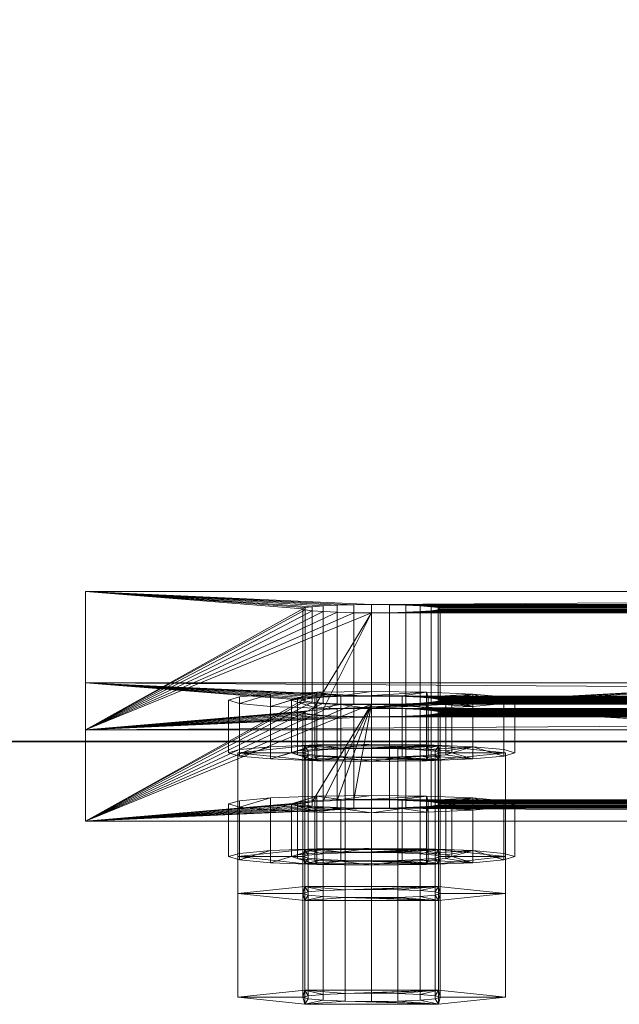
# Model space of a CAD drawing. Extents: x -0.3 to 41.3, y 0 to 17.8.
# Tile 366 of 625: x 24.9147 to 24.9671, y 3.5968 to 3.6828. Entities that reach past the tile are written whole.
import ezdxf

# ---------------------------------------------------------------- set-up
doc = ezdxf.new("R2010")
doc.units = 0
doc.header["$MEASUREMENT"] = 0
for name, color, linetype, lineweight in [('ANILHAS', 135, 'Continuous', 0), ('PLACAS_DE_BASE', 144, 'Continuous', 0), ('PORCAS', 157, 'Continuous', 0)]:
    doc.layers.add(name, color=color, linetype=linetype, lineweight=lineweight)
for name, color, linetype in [('V115', 7, 'Continuous'), ('V216', 7, 'Continuous'), ('V305', 7, 'Continuous')]:
    doc.layers.add(name, color=color, linetype=linetype)

msp = doc.modelspace()

# ---------------------------------------------------------------- linework, layer by layer
at = {"layer": 'V115', "color": 252, "true_color": 0x838383}
for points, invisible_edges in [([(18.82079, 3.76977, 196.60001), (18.82079, 3.61977, 196.60001), (25.13823, 3.61977, 196.60001)], 12), ([(18.82079, 3.76977, 196.00001), (18.82079, 3.61977, 196.00001), (25.13823, 3.61977, 196.00001)], 12), ([(18.82079, 3.76977, 196.60001), (25.13823, 3.61977, 196.60001), (25.13823, 3.76977, 196.60001)], 9), ([(18.82079, 3.76977, 196.00001), (25.13823, 3.61977, 196.00001), (25.13823, 3.76977, 196.00001)], 9)]:
    msp.add_3dface(points, dxfattribs=dict(at, invisible_edges=invisible_edges))
msp.add_3dface([(18.82079, 3.61977, 196.60001), (25.13823, 3.61977, 196.60001), (25.13823, 3.61977, 196.00001), (18.82079, 3.61977, 196.00001)], dxfattribs=at)
at = {"layer": 'V216', "color": 252, "true_color": 0x838383}
for points, invisible_edges in [([(18.82079, 3.76977, 199.55), (18.82079, 3.61977, 199.55), (25.13823, 3.61977, 199.55)], 12), ([(18.82079, 3.76977, 198.95), (18.82079, 3.61977, 198.95), (25.13823, 3.61977, 198.95)], 12), ([(18.82079, 3.76977, 199.55), (25.13823, 3.61977, 199.55), (25.13823, 3.76977, 199.55)], 9), ([(18.82079, 3.76977, 198.95), (25.13823, 3.61977, 198.95), (25.13823, 3.76977, 198.95)], 9)]:
    msp.add_3dface(points, dxfattribs=dict(at, invisible_edges=invisible_edges))
msp.add_3dface([(18.82079, 3.61977, 199.55), (25.13823, 3.61977, 199.55), (25.13823, 3.61977, 198.95), (18.82079, 3.61977, 198.95)], dxfattribs=at)
at = {"layer": 'V305', "color": 252, "true_color": 0x838383}
for points, invisible_edges in [([(18.82079, 3.76977, 200.60001), (18.82079, 3.61977, 200.60001), (25.13823, 3.61977, 200.60001)], 12), ([(18.82079, 3.76977, 200.30001), (18.82079, 3.61977, 200.30001), (25.13823, 3.61977, 200.30001)], 12), ([(18.82079, 3.76977, 200.60001), (25.13823, 3.61977, 200.60001), (25.13823, 3.76977, 200.60001)], 9), ([(18.82079, 3.76977, 200.30001), (25.13823, 3.61977, 200.30001), (25.13823, 3.76977, 200.30001)], 9)]:
    msp.add_3dface(points, dxfattribs=dict(at, invisible_edges=invisible_edges))
msp.add_3dface([(18.82079, 3.61977, 200.60001), (25.13823, 3.61977, 200.60001), (25.13823, 3.61977, 200.30001), (18.82079, 3.61977, 200.30001)], dxfattribs=at)

# ---------------------------------------------------------------- meshes
at = {"layer": 'ANILHAS'}
mesh = msp.add_polyface(dxfattribs=at)
corners = [(24.93295, 3.61878, 199.42205), (24.93295, 3.62337, 199.42233), (24.9339, 3.61849, 199.42683), (24.9339, 3.61907, 199.41728), (24.9339, 3.62308, 199.4271), (24.9339, 3.62366, 199.41756), (24.93661, 3.61824, 199.43088), (24.93661, 3.61931, 199.41323), (24.93661, 3.62283, 199.43116), (24.93661, 3.6239, 199.41351), (24.93845, 3.61878, 199.42205), (24.93845, 3.62337, 199.42233), (24.93898, 3.61861, 199.42473), (24.93898, 3.61894, 199.41938), (24.93898, 3.62321, 199.42501), (24.93898, 3.62353, 199.41966), (24.9405, 3.61848, 199.42699), (24.9405, 3.61908, 199.41711), (24.9405, 3.62307, 199.42727), (24.9405, 3.62367, 199.41739), (24.94067, 3.61808, 199.43358), (24.94067, 3.61947, 199.41052), (24.94067, 3.62267, 199.43386), (24.94067, 3.62407, 199.4108), (24.94277, 3.61839, 199.42851), (24.94277, 3.61917, 199.4156), (24.94277, 3.62298, 199.42879), (24.94277, 3.62376, 199.41587), (24.94545, 3.61802, 199.43453), (24.94545, 3.61835, 199.42904), (24.94545, 3.6192, 199.41507), (24.94545, 3.61953, 199.40958), (24.94545, 3.62261, 199.43481), (24.94545, 3.62295, 199.42932), (24.94545, 3.62379, 199.41534), (24.94545, 3.62412, 199.40985), (24.94813, 3.61839, 199.42851), (24.94813, 3.61917, 199.4156), (24.94813, 3.62298, 199.42879), (24.94813, 3.62376, 199.41587), (24.95023, 3.61808, 199.43358), (24.95023, 3.61947, 199.41052), (24.95023, 3.62267, 199.43386), (24.95023, 3.62407, 199.4108), (24.9504, 3.61848, 199.42699), (24.9504, 3.61908, 199.41711), (24.9504, 3.62307, 199.42727), (24.9504, 3.62367, 199.41739), (24.95192, 3.61861, 199.42473), (24.95192, 3.61894, 199.41938), (24.95192, 3.62321, 199.42501), (24.95192, 3.62353, 199.41966), (24.95245, 3.61878, 199.42205), (24.95245, 3.62337, 199.42233), (24.95429, 3.61824, 199.43088), (24.95429, 3.61931, 199.41323), (24.95429, 3.62283, 199.43116), (24.95429, 3.6239, 199.41351), (24.957, 3.61849, 199.42683), (24.957, 3.61907, 199.41728), (24.957, 3.62308, 199.4271), (24.957, 3.62366, 199.41756), (24.95795, 3.61878, 199.42205), (24.95795, 3.62337, 199.42233)]
mesh.append_faces([[corners[k] for k in face] for face in [(63, 60, 58, 62), (60, 56, 54, 58), (56, 42, 40, 54), (42, 32, 28, 40), (32, 22, 20, 28), (22, 8, 6, 20), (8, 4, 2, 6), (4, 1, 0, 2), (1, 5, 3, 0), (5, 9, 7, 3), (9, 23, 21, 7), (23, 35, 31, 21), (35, 43, 41, 31), (43, 57, 55, 41), (57, 61, 59, 55), (61, 63, 62, 59), (53, 51, 49, 52), (51, 47, 45, 49), (47, 39, 37, 45), (39, 34, 30, 37), (34, 27, 25, 30), (27, 19, 17, 25), (19, 15, 13, 17), (15, 11, 10, 13), (11, 14, 12, 10), (14, 18, 16, 12), (18, 26, 24, 16), (26, 33, 29, 24), (33, 38, 36, 29), (38, 46, 44, 36), (46, 50, 48, 44), (50, 53, 52, 48)]])
mesh.append_faces([[corners[k] for k in face] for face in [(4, 5, 1), (61, 60, 63), (3, 2, 0), (58, 59, 62)]], dxfattribs={"vtx0": -1})
mesh.append_faces([[corners[k] for k in face] for face in [(22, 11, 8), (11, 22, 14), (14, 22, 18), (18, 22, 26), (26, 32, 33), (33, 32, 38), (38, 42, 46), (46, 56, 50), (50, 56, 53), (5, 4, 9), (9, 8, 23), (23, 27, 35), (35, 34, 43), (43, 47, 57), (57, 60, 61), (2, 7, 6), (10, 21, 13), (13, 21, 17), (17, 21, 25), (25, 31, 30), (30, 41, 37), (37, 41, 45), (45, 55, 49), (49, 55, 52), (54, 55, 58), (20, 24, 28), (28, 36, 40), (40, 44, 54)]], dxfattribs={"vtx0": -1, "vtx1": -1})
mesh.append_faces([[corners[k] for k in face] for face in [(23, 8, 11), (57, 53, 56), (6, 21, 10), (52, 55, 54)]], dxfattribs={"vtx0": -1, "vtx1": -1, "vtx2": -1})
mesh.append_faces([[corners[k] for k in face] for face in [(26, 22, 32), (38, 32, 42), (46, 42, 56), (9, 4, 8), (23, 11, 15), (23, 15, 19), (23, 19, 27), (35, 27, 34), (43, 34, 39), (43, 39, 47), (57, 47, 51), (57, 51, 53), (57, 56, 60), (2, 3, 7), (6, 7, 21), (25, 21, 31), (30, 31, 41), (45, 41, 55), (58, 55, 59), (10, 20, 6), (20, 10, 12), (20, 12, 16), (20, 16, 24), (28, 24, 29), (28, 29, 36), (40, 36, 44), (54, 44, 48), (54, 48, 52)]], dxfattribs={"vtx0": -1, "vtx2": -1})
mesh = msp.add_polyface(dxfattribs=at)
corners = [(24.93295, 3.60972, 199.57178), (24.93295, 3.61431, 199.57206), (24.9339, 3.60943, 199.57655), (24.9339, 3.61, 199.56701), (24.9339, 3.61402, 199.57683), (24.9339, 3.6146, 199.56729), (24.93661, 3.60918, 199.5806), (24.93661, 3.61025, 199.56296), (24.93661, 3.61377, 199.58088), (24.93661, 3.61484, 199.56323), (24.93845, 3.60972, 199.57178), (24.93845, 3.61431, 199.57206), (24.93898, 3.60955, 199.57445), (24.93898, 3.60988, 199.5691), (24.93898, 3.61414, 199.57473), (24.93898, 3.61447, 199.56938), (24.9405, 3.60942, 199.57672), (24.9405, 3.61001, 199.56684), (24.9405, 3.61401, 199.577), (24.9405, 3.61461, 199.56712), (24.94067, 3.60902, 199.58331), (24.94067, 3.61041, 199.56025), (24.94067, 3.61361, 199.58359), (24.94067, 3.615, 199.56053), (24.94277, 3.60932, 199.57824), (24.94277, 3.61011, 199.56532), (24.94277, 3.61392, 199.57852), (24.94277, 3.6147, 199.5656), (24.94545, 3.60896, 199.58426), (24.94545, 3.60929, 199.57877), (24.94545, 3.61014, 199.56479), (24.94545, 3.61047, 199.5593), (24.94545, 3.61355, 199.58453), (24.94545, 3.61388, 199.57904), (24.94545, 3.61473, 199.56507), (24.94545, 3.61506, 199.55958), (24.94813, 3.60932, 199.57824), (24.94813, 3.61011, 199.56532), (24.94813, 3.61392, 199.57852), (24.94813, 3.6147, 199.5656), (24.95023, 3.60902, 199.58331), (24.95023, 3.61041, 199.56025), (24.95023, 3.61361, 199.58359), (24.95023, 3.615, 199.56053), (24.9504, 3.60942, 199.57672), (24.9504, 3.61001, 199.56684), (24.9504, 3.61401, 199.577), (24.9504, 3.61461, 199.56712), (24.95192, 3.60955, 199.57445), (24.95192, 3.60988, 199.5691), (24.95192, 3.61414, 199.57473), (24.95192, 3.61447, 199.56938), (24.95245, 3.60972, 199.57178), (24.95245, 3.61431, 199.57206), (24.95429, 3.60918, 199.5806), (24.95429, 3.61025, 199.56296), (24.95429, 3.61377, 199.58088), (24.95429, 3.61484, 199.56323), (24.957, 3.60943, 199.57655), (24.957, 3.61, 199.56701), (24.957, 3.61402, 199.57683), (24.957, 3.6146, 199.56729), (24.95795, 3.60972, 199.57178), (24.95795, 3.61431, 199.57206)]
mesh.append_faces([[corners[k] for k in face] for face in [(63, 60, 58, 62), (60, 56, 54, 58), (56, 42, 40, 54), (42, 32, 28, 40), (32, 22, 20, 28), (22, 8, 6, 20), (8, 4, 2, 6), (4, 1, 0, 2), (1, 5, 3, 0), (5, 9, 7, 3), (9, 23, 21, 7), (23, 35, 31, 21), (35, 43, 41, 31), (43, 57, 55, 41), (57, 61, 59, 55), (61, 63, 62, 59), (53, 51, 49, 52), (51, 47, 45, 49), (47, 39, 37, 45), (39, 34, 30, 37), (34, 27, 25, 30), (27, 19, 17, 25), (19, 15, 13, 17), (15, 11, 10, 13), (11, 14, 12, 10), (14, 18, 16, 12), (18, 26, 24, 16), (26, 33, 29, 24), (33, 38, 36, 29), (38, 46, 44, 36), (46, 50, 48, 44), (50, 53, 52, 48)]])
mesh.append_faces([[corners[k] for k in face] for face in [(4, 5, 1), (61, 60, 63), (3, 2, 0), (58, 59, 62)]], dxfattribs={"vtx0": -1})
mesh.append_faces([[corners[k] for k in face] for face in [(22, 11, 8), (11, 22, 14), (14, 22, 18), (18, 22, 26), (26, 32, 33), (33, 32, 38), (38, 42, 46), (46, 56, 50), (50, 56, 53), (5, 4, 9), (9, 8, 23), (23, 27, 35), (35, 34, 43), (43, 47, 57), (57, 60, 61), (2, 7, 6), (10, 21, 13), (13, 21, 17), (17, 21, 25), (25, 31, 30), (30, 41, 37), (37, 41, 45), (45, 55, 49), (49, 55, 52), (54, 55, 58), (20, 24, 28), (28, 36, 40), (40, 44, 54)]], dxfattribs={"vtx0": -1, "vtx1": -1})
mesh.append_faces([[corners[k] for k in face] for face in [(23, 8, 11), (57, 53, 56), (6, 21, 10), (52, 55, 54)]], dxfattribs={"vtx0": -1, "vtx1": -1, "vtx2": -1})
mesh.append_faces([[corners[k] for k in face] for face in [(26, 22, 32), (38, 32, 42), (46, 42, 56), (9, 4, 8), (23, 11, 15), (23, 15, 19), (23, 19, 27), (35, 27, 34), (43, 34, 39), (43, 39, 47), (57, 47, 51), (57, 51, 53), (57, 56, 60), (2, 3, 7), (6, 7, 21), (25, 21, 31), (30, 31, 41), (45, 41, 55), (58, 55, 59), (10, 20, 6), (20, 10, 12), (20, 12, 16), (20, 16, 24), (28, 24, 29), (28, 29, 36), (40, 36, 44), (54, 44, 48), (54, 48, 52)]], dxfattribs={"vtx0": -1, "vtx2": -1})
at = {"layer": 'PLACAS_DE_BASE'}
mesh = msp.add_polyface(dxfattribs=at)
corners = [(24.9439, 3.6317, 199.41703), (24.92045, 3.63286, 199.39787), (24.94245, 3.63167, 199.41763), (24.94121, 3.63161, 199.41859), (24.94025, 3.63153, 199.41983), (24.93965, 3.63145, 199.42127), (24.93945, 3.63135, 199.42282), (24.92045, 3.62078, 199.5975), (24.93965, 3.63126, 199.42437), (24.94025, 3.63117, 199.42581), (24.94121, 3.6311, 199.42705), (24.94245, 3.63104, 199.42801), (24.9439, 3.631, 199.4286), (24.94545, 3.63099, 199.42881), (24.94025, 3.62247, 199.56955), (24.93965, 3.62239, 199.571), (24.93945, 3.62229, 199.57255), (24.93965, 3.6222, 199.5741), (24.94025, 3.62211, 199.57554), (24.94121, 3.62204, 199.57678), (24.94245, 3.62198, 199.57773), (24.9439, 3.62194, 199.57833), (24.92045, 3.62488, 199.39738), (24.93945, 3.62337, 199.42234), (24.92045, 3.6128, 199.59702), (24.93965, 3.62346, 199.42079), (24.94025, 3.62355, 199.41934), (24.94121, 3.62362, 199.4181), (24.94245, 3.62368, 199.41715), (24.9439, 3.62372, 199.41655), (24.93965, 3.62327, 199.42389), (24.94025, 3.62319, 199.42533), (24.94121, 3.62311, 199.42657), (24.94245, 3.62305, 199.42752), (24.9439, 3.62302, 199.42812), (24.94545, 3.62301, 199.42833), (24.94025, 3.61449, 199.56907), (24.93965, 3.6144, 199.57051), (24.93945, 3.61431, 199.57206), (24.93965, 3.61421, 199.57361), (24.94025, 3.61413, 199.57506), (24.94121, 3.61405, 199.5763), (24.94245, 3.61399, 199.57725), (24.9439, 3.61396, 199.57785)]
mesh.append_faces([[corners[k] for k in face] for face in [(7, 1, 22, 24)]])
mesh.append_faces([[corners[k] for k in face] for face in [(0, 1, 2), (2, 1, 3), (3, 1, 4), (4, 1, 5), (5, 1, 6), (6, 7, 8), (8, 7, 9), (9, 7, 10), (10, 7, 11), (11, 7, 12), (14, 7, 15), (15, 7, 16), (16, 7, 17), (17, 7, 18), (18, 7, 19), (19, 7, 20), (20, 7, 21), (22, 23, 24), (23, 22, 25), (25, 22, 26), (26, 22, 27), (27, 22, 28), (28, 22, 29)]], dxfattribs={"vtx0": -1, "vtx1": -1})
mesh.append_faces([[corners[k] for k in face] for face in [(13, 7, 14), (24, 35, 36)]], dxfattribs={"vtx0": -1, "vtx1": -1, "vtx2": -1})
mesh.append_faces([[corners[k] for k in face] for face in [(6, 1, 7), (24, 23, 30), (24, 30, 31), (24, 31, 32), (24, 32, 33), (24, 33, 34), (24, 36, 37), (24, 37, 38), (24, 38, 39), (24, 39, 40), (24, 40, 41), (24, 41, 42), (24, 42, 43)]], dxfattribs={"vtx0": -1, "vtx2": -1})
mesh = msp.add_polyface(dxfattribs=at)
corners = [(24.94545, 3.63172, 199.41683), (24.92045, 3.63286, 199.39787), (24.9439, 3.6317, 199.41703), (24.9439, 3.631, 199.4286), (24.92045, 3.62078, 199.5975), (24.94545, 3.63099, 199.42881), (24.94025, 3.62247, 199.56955), (24.94121, 3.62255, 199.56831), (24.9439, 3.62194, 199.57833), (24.94545, 3.62193, 199.57854), (24.9439, 3.62372, 199.41655), (24.92045, 3.62488, 199.39738), (24.94545, 3.62373, 199.41635), (24.92045, 3.6128, 199.59702), (24.9439, 3.62302, 199.42812), (24.94545, 3.62301, 199.42833), (24.94025, 3.61449, 199.56907), (24.94121, 3.61456, 199.56783), (24.94245, 3.61462, 199.56688), (24.9439, 3.61466, 199.56628), (24.94545, 3.61467, 199.56607), (24.9439, 3.61396, 199.57785), (24.94545, 3.61394, 199.57805), (24.947, 3.6317, 199.41703), (24.947, 3.62372, 199.41655), (24.94245, 3.63167, 199.41763), (24.94245, 3.62368, 199.41715), (24.94121, 3.63161, 199.41859), (24.94121, 3.62362, 199.4181), (24.94025, 3.63153, 199.41983), (24.94025, 3.62355, 199.41934), (24.93965, 3.63145, 199.42127), (24.93965, 3.62346, 199.42079), (24.93945, 3.63135, 199.42282), (24.93945, 3.62337, 199.42234), (24.93965, 3.63126, 199.42437), (24.93965, 3.62327, 199.42389), (24.94025, 3.63117, 199.42581), (24.94025, 3.62319, 199.42533), (24.94121, 3.6311, 199.42705), (24.94121, 3.62311, 199.42657), (24.94245, 3.63104, 199.42801), (24.94245, 3.62305, 199.42752), (24.947, 3.631, 199.4286), (24.947, 3.62302, 199.42812), (24.947, 3.62264, 199.56676), (24.94545, 3.62265, 199.56656), (24.947, 3.61466, 199.56628), (24.9439, 3.62264, 199.56676), (24.94245, 3.62261, 199.56736), (24.93965, 3.62239, 199.571), (24.93965, 3.6144, 199.57051), (24.93945, 3.62229, 199.57255), (24.93945, 3.61431, 199.57206), (24.93965, 3.6222, 199.5741), (24.93965, 3.61421, 199.57361), (24.94025, 3.62211, 199.57554), (24.94025, 3.61413, 199.57506), (24.94121, 3.62204, 199.57678), (24.94121, 3.61405, 199.5763), (24.94245, 3.62198, 199.57773), (24.94245, 3.61399, 199.57725), (24.947, 3.62194, 199.57833), (24.947, 3.61396, 199.57785)]
mesh.append_faces([[corners[k] for k in face] for face in [(23, 0, 12, 24), (0, 2, 10, 12), (2, 25, 26, 10), (25, 27, 28, 26), (27, 29, 30, 28), (29, 31, 32, 30), (31, 33, 34, 32), (33, 35, 36, 34), (35, 37, 38, 36), (37, 39, 40, 38), (39, 41, 42, 40), (41, 3, 14, 42), (3, 5, 15, 14), (5, 43, 44, 15), (45, 46, 20, 47), (46, 48, 19, 20), (48, 49, 18, 19), (49, 7, 17, 18), (7, 6, 16, 17), (6, 50, 51, 16), (50, 52, 53, 51), (52, 54, 55, 53), (54, 56, 57, 55), (56, 58, 59, 57), (58, 60, 61, 59), (60, 8, 21, 61), (8, 9, 22, 21), (9, 62, 63, 22)]])
mesh.append_faces([[corners[k] for k in face] for face in [(0, 1, 2), (3, 4, 5), (8, 4, 9), (10, 11, 12), (16, 15, 17), (17, 15, 18), (18, 15, 19), (19, 15, 20)]], dxfattribs={"vtx0": -1, "vtx1": -1})
mesh.append_faces([[corners[k] for k in face] for face in [(5, 6, 7), (13, 14, 15), (13, 21, 22)]], dxfattribs={"vtx0": -1, "vtx2": -1})
mesh = msp.add_polyface(dxfattribs=at)
corners = [(24.92045, 3.63286, 199.39787), (24.94545, 3.63172, 199.41683), (25.12045, 3.63286, 199.39787), (24.94545, 3.63099, 199.42881), (24.94121, 3.62255, 199.56831), (25.09545, 3.63099, 199.42881), (24.94245, 3.62261, 199.56736), (24.9439, 3.62264, 199.56676), (24.94545, 3.62265, 199.56656), (24.94545, 3.62193, 199.57854), (24.92045, 3.62078, 199.5975), (25.09545, 3.62193, 199.57854), (24.947, 3.62264, 199.56676), (25.09545, 3.62265, 199.56656), (25.09245, 3.62198, 199.57773), (24.94845, 3.62198, 199.57773), (24.947, 3.62194, 199.57833), (25.0939, 3.62194, 199.57833), (24.947, 3.6317, 199.41703), (25.09545, 3.63172, 199.41683), (25.09245, 3.63104, 199.42801), (24.94845, 3.63104, 199.42801), (24.947, 3.631, 199.4286), (25.0939, 3.631, 199.4286), (24.94545, 3.62373, 199.41635), (24.92045, 3.62488, 199.39738), (25.09545, 3.62373, 199.41635), (24.94545, 3.61467, 199.56607), (24.94545, 3.62301, 199.42833), (25.09545, 3.61467, 199.56607), (24.92045, 3.6128, 199.59702), (24.94545, 3.61394, 199.57805), (25.12045, 3.6128, 199.59702), (25.0939, 3.61466, 199.56628), (24.947, 3.61466, 199.56628), (25.09245, 3.61462, 199.56688), (24.94845, 3.61462, 199.56688), (24.947, 3.61396, 199.57785), (25.09545, 3.61394, 199.57805), (25.0939, 3.62372, 199.41655), (24.947, 3.62372, 199.41655), (24.95145, 3.63135, 199.42282), (24.95125, 3.63145, 199.42127), (24.95125, 3.62346, 199.42079), (24.95145, 3.62337, 199.42234), (24.95065, 3.63153, 199.41983), (24.95065, 3.62355, 199.41934), (24.94969, 3.63161, 199.41859), (24.94969, 3.62362, 199.4181), (24.94845, 3.63167, 199.41763), (24.94845, 3.62368, 199.41715), (24.94845, 3.62305, 199.42752), (24.947, 3.62302, 199.42812), (24.94969, 3.6311, 199.42705), (24.94969, 3.62311, 199.42657), (24.95065, 3.63117, 199.42581), (24.95065, 3.62319, 199.42533), (24.95125, 3.63126, 199.42437), (24.95125, 3.62327, 199.42389), (24.95145, 3.62229, 199.57255), (24.95125, 3.62239, 199.571), (24.95125, 3.6144, 199.57051), (24.95145, 3.61431, 199.57206), (24.95065, 3.62247, 199.56955), (24.95065, 3.61449, 199.56907), (24.94969, 3.62255, 199.56831), (24.94969, 3.61456, 199.56783), (24.94845, 3.62261, 199.56736), (24.94845, 3.61399, 199.57725), (24.94969, 3.62204, 199.57678), (24.94969, 3.61405, 199.5763), (24.95065, 3.62211, 199.57554), (24.95065, 3.61413, 199.57506), (24.95125, 3.6222, 199.5741), (24.95125, 3.61421, 199.57361)]
mesh.append_faces([[corners[k] for k in face] for face in [(41, 42, 43, 44), (42, 45, 46, 43), (45, 47, 48, 46), (47, 49, 50, 48), (49, 18, 40, 50), (22, 21, 51, 52), (21, 53, 54, 51), (53, 55, 56, 54), (55, 57, 58, 56), (57, 41, 44, 58), (59, 60, 61, 62), (60, 63, 64, 61), (63, 65, 66, 64), (65, 67, 36, 66), (67, 12, 34, 36), (16, 15, 68, 37), (15, 69, 70, 68), (69, 71, 72, 70), (71, 73, 74, 72), (73, 59, 62, 74)]])
mesh.append_faces([[corners[k] for k in face] for face in [(0, 1, 2), (12, 13, 8), (18, 19, 1), (30, 31, 32), (27, 33, 34), (34, 35, 36), (37, 38, 31), (24, 39, 40)]], dxfattribs={"vtx0": -1, "vtx1": -1})
mesh.append_faces([[corners[k] for k in face] for face in [(3, 4, 5), (9, 10, 11), (24, 25, 26), (27, 28, 29)]], dxfattribs={"vtx0": -1, "vtx1": -1, "vtx2": -1})
mesh.append_faces([[corners[k] for k in face] for face in [(5, 4, 6), (5, 6, 7), (5, 7, 8), (14, 15, 16), (17, 16, 9), (20, 21, 22), (23, 22, 3)]], dxfattribs={"vtx0": -1, "vtx2": -1})
mesh = msp.add_polyface(dxfattribs=at)
corners = [(25.0939, 3.62264, 199.56676), (24.947, 3.62264, 199.56676), (24.94845, 3.62261, 199.56736), (25.09245, 3.62261, 199.56736), (24.94969, 3.62255, 199.56831), (25.09121, 3.62255, 199.56831), (24.95065, 3.62247, 199.56955), (25.09025, 3.62247, 199.56955), (24.95125, 3.62239, 199.571), (25.08965, 3.62239, 199.571), (24.95145, 3.62229, 199.57255), (25.08945, 3.62229, 199.57255), (24.95125, 3.6222, 199.5741), (25.08965, 3.6222, 199.5741), (24.95065, 3.62211, 199.57554), (25.09025, 3.62211, 199.57554), (24.94969, 3.62204, 199.57678), (25.09121, 3.62204, 199.57678), (24.94845, 3.62198, 199.57773), (25.0939, 3.6317, 199.41703), (24.947, 3.6317, 199.41703), (24.94845, 3.63167, 199.41763), (25.09245, 3.63167, 199.41763), (24.94969, 3.63161, 199.41859), (25.09121, 3.63161, 199.41859), (24.95065, 3.63153, 199.41983), (25.09025, 3.63153, 199.41983), (24.95125, 3.63145, 199.42127), (25.08965, 3.63145, 199.42127), (24.95145, 3.63135, 199.42282), (25.08945, 3.63135, 199.42282), (24.95125, 3.63126, 199.42437), (25.08965, 3.63126, 199.42437), (24.95065, 3.63117, 199.42581), (25.09025, 3.63117, 199.42581), (24.94969, 3.6311, 199.42705), (25.09121, 3.6311, 199.42705), (24.94845, 3.63104, 199.42801), (24.94845, 3.61462, 199.56688), (25.09121, 3.61456, 199.56783), (24.94969, 3.61456, 199.56783), (25.09025, 3.61449, 199.56907), (24.95065, 3.61449, 199.56907), (25.08965, 3.6144, 199.57051), (24.95125, 3.6144, 199.57051), (25.08945, 3.61431, 199.57206), (24.95145, 3.61431, 199.57206), (25.08965, 3.61421, 199.57361), (24.95125, 3.61421, 199.57361), (25.09025, 3.61413, 199.57506), (24.95065, 3.61413, 199.57506), (25.09121, 3.61405, 199.5763), (24.94969, 3.61405, 199.5763), (25.09245, 3.61399, 199.57725), (24.94845, 3.61399, 199.57725), (25.0939, 3.61396, 199.57785), (24.947, 3.61396, 199.57785), (24.947, 3.62372, 199.41655), (25.09245, 3.62368, 199.41715), (24.94845, 3.62368, 199.41715), (25.09121, 3.62362, 199.4181), (24.94969, 3.62362, 199.4181), (25.09025, 3.62355, 199.41934), (24.95065, 3.62355, 199.41934), (25.08965, 3.62346, 199.42079), (24.95125, 3.62346, 199.42079), (25.08945, 3.62337, 199.42234), (24.95145, 3.62337, 199.42234), (25.08965, 3.62327, 199.42389), (24.95125, 3.62327, 199.42389), (25.09025, 3.62319, 199.42533), (24.95065, 3.62319, 199.42533), (25.09121, 3.62311, 199.42657), (24.94969, 3.62311, 199.42657), (25.09245, 3.62305, 199.42752), (24.94845, 3.62305, 199.42752), (25.0939, 3.62302, 199.42812), (24.947, 3.62302, 199.42812), (25.09545, 3.62301, 199.42833), (24.94545, 3.62301, 199.42833), (24.92045, 3.63286, 199.39787), (25.12045, 3.63286, 199.39787), (25.12045, 3.62488, 199.39738), (24.92045, 3.62488, 199.39738)]
mesh.append_faces([[corners[k] for k in face] for face in [(80, 81, 82, 83)]])
mesh.append_faces([[corners[k] for k in face] for face in [(38, 39, 40), (40, 41, 42), (42, 43, 44), (44, 45, 46), (46, 47, 48), (48, 49, 50), (50, 51, 52), (52, 53, 54), (54, 55, 56), (57, 58, 59), (59, 60, 61), (61, 62, 63), (63, 64, 65), (65, 66, 67), (67, 68, 69), (69, 70, 71), (71, 72, 73), (73, 74, 75), (75, 76, 77), (77, 78, 79)]], dxfattribs={"vtx0": -1, "vtx1": -1})
mesh.append_faces([[corners[k] for k in face] for face in [(0, 1, 2), (3, 2, 4), (5, 4, 6), (7, 6, 8), (9, 8, 10), (11, 10, 12), (13, 12, 14), (15, 14, 16), (17, 16, 18), (19, 20, 21), (22, 21, 23), (24, 23, 25), (26, 25, 27), (28, 27, 29), (30, 29, 31), (32, 31, 33), (34, 33, 35), (36, 35, 37)]], dxfattribs={"vtx0": -1, "vtx2": -1})
mesh = msp.add_polyface(dxfattribs=at)
corners = [(25.09545, 3.63172, 199.41683), (25.12045, 3.63286, 199.39787), (24.94545, 3.63172, 199.41683), (25.09545, 3.62265, 199.56656), (25.09545, 3.63099, 199.42881), (24.94545, 3.62265, 199.56656), (25.12045, 3.62078, 199.5975), (25.09545, 3.62193, 199.57854), (24.92045, 3.62078, 199.5975), (24.947, 3.62264, 199.56676), (25.0939, 3.62264, 199.56676), (24.947, 3.6317, 199.41703), (25.0939, 3.6317, 199.41703), (24.94845, 3.63167, 199.41763), (25.09245, 3.63167, 199.41763), (25.0939, 3.631, 199.4286), (24.94545, 3.63099, 199.42881), (25.12045, 3.62488, 199.39738), (25.09545, 3.62373, 199.41635), (24.92045, 3.62488, 199.39738), (25.09545, 3.62301, 199.42833), (25.09969, 3.61456, 199.56783), (24.94545, 3.62301, 199.42833), (25.09845, 3.61462, 199.56688), (25.097, 3.61466, 199.56628), (25.09545, 3.61467, 199.56607), (25.09545, 3.61394, 199.57805), (25.12045, 3.6128, 199.59702), (24.94545, 3.61394, 199.57805), (25.0939, 3.61466, 199.56628), (24.94545, 3.61467, 199.56607), (24.94845, 3.61399, 199.57725), (25.09245, 3.61399, 199.57725), (25.0939, 3.61396, 199.57785), (24.947, 3.61396, 199.57785), (25.0939, 3.62372, 199.41655), (24.94545, 3.62373, 199.41635), (24.94845, 3.62305, 199.42752), (25.09245, 3.62305, 199.42752), (25.0939, 3.62302, 199.42812), (24.947, 3.62302, 199.42812), (25.09245, 3.62368, 199.41715), (25.09121, 3.63161, 199.41859), (25.09121, 3.62362, 199.4181), (25.09025, 3.63153, 199.41983), (25.09025, 3.62355, 199.41934), (25.08965, 3.63145, 199.42127), (25.08965, 3.62346, 199.42079), (25.08945, 3.63135, 199.42282), (25.08945, 3.62337, 199.42234), (25.08965, 3.63126, 199.42437), (25.08965, 3.62327, 199.42389), (25.09025, 3.63117, 199.42581), (25.09025, 3.62319, 199.42533), (25.09121, 3.6311, 199.42705), (25.09121, 3.62311, 199.42657), (25.09245, 3.63104, 199.42801), (25.09245, 3.62261, 199.56736), (25.09245, 3.61462, 199.56688), (25.09121, 3.62255, 199.56831), (25.09121, 3.61456, 199.56783), (25.09025, 3.62247, 199.56955), (25.09025, 3.61449, 199.56907), (25.08965, 3.62239, 199.571), (25.08965, 3.6144, 199.57051), (25.08945, 3.62229, 199.57255), (25.08945, 3.61431, 199.57206), (25.08965, 3.6222, 199.5741), (25.08965, 3.61421, 199.57361), (25.09025, 3.62211, 199.57554), (25.09025, 3.61413, 199.57506), (25.09121, 3.62204, 199.57678), (25.09121, 3.61405, 199.5763), (25.09245, 3.62198, 199.57773), (25.0939, 3.62194, 199.57833)]
mesh.append_faces([[corners[k] for k in face] for face in [(12, 14, 41, 35), (14, 42, 43, 41), (42, 44, 45, 43), (44, 46, 47, 45), (46, 48, 49, 47), (48, 50, 51, 49), (50, 52, 53, 51), (52, 54, 55, 53), (54, 56, 38, 55), (56, 15, 39, 38), (10, 57, 58, 29), (57, 59, 60, 58), (59, 61, 62, 60), (61, 63, 64, 62), (63, 65, 66, 64), (65, 67, 68, 66), (67, 69, 70, 68), (69, 71, 72, 70), (71, 73, 32, 72), (73, 74, 33, 32)]])
mesh.append_faces([[corners[k] for k in face] for face in [(6, 7, 8), (3, 9, 10), (0, 11, 12), (12, 13, 14), (15, 16, 4), (17, 18, 19), (29, 30, 25), (35, 36, 18)]], dxfattribs={"vtx0": -1, "vtx1": -1})
mesh.append_faces([[corners[k] for k in face] for face in [(0, 1, 2), (3, 4, 5), (20, 21, 22), (26, 27, 28)]], dxfattribs={"vtx0": -1, "vtx1": -1, "vtx2": -1})
mesh.append_faces([[corners[k] for k in face] for face in [(22, 21, 23), (22, 23, 24), (22, 24, 25), (31, 32, 33), (34, 33, 26), (37, 38, 39), (40, 39, 20)]], dxfattribs={"vtx0": -1, "vtx2": -1})
mesh = msp.add_polyface(dxfattribs=at)
corners = [(25.0939, 3.62264, 199.56676), (24.94845, 3.62261, 199.56736), (25.09245, 3.62261, 199.56736), (24.94969, 3.62255, 199.56831), (25.09121, 3.62255, 199.56831), (24.95065, 3.62247, 199.56955), (25.09025, 3.62247, 199.56955), (24.95125, 3.62239, 199.571), (25.08965, 3.62239, 199.571), (24.95145, 3.62229, 199.57255), (25.08945, 3.62229, 199.57255), (24.95125, 3.6222, 199.5741), (25.08965, 3.6222, 199.5741), (24.95065, 3.62211, 199.57554), (25.09025, 3.62211, 199.57554), (24.94969, 3.62204, 199.57678), (25.09121, 3.62204, 199.57678), (24.94845, 3.62198, 199.57773), (25.09245, 3.62198, 199.57773), (24.947, 3.62194, 199.57833), (25.0939, 3.62194, 199.57833), (24.94545, 3.62193, 199.57854), (25.09545, 3.62193, 199.57854), (25.09245, 3.63167, 199.41763), (24.94969, 3.63161, 199.41859), (25.09121, 3.63161, 199.41859), (24.95065, 3.63153, 199.41983), (25.09025, 3.63153, 199.41983), (24.95125, 3.63145, 199.42127), (25.08965, 3.63145, 199.42127), (24.95145, 3.63135, 199.42282), (25.08945, 3.63135, 199.42282), (24.95125, 3.63126, 199.42437), (25.08965, 3.63126, 199.42437), (24.95065, 3.63117, 199.42581), (25.09025, 3.63117, 199.42581), (24.94969, 3.6311, 199.42705), (25.09121, 3.6311, 199.42705), (24.94845, 3.63104, 199.42801), (25.09245, 3.63104, 199.42801), (24.947, 3.631, 199.4286), (25.0939, 3.631, 199.4286), (24.947, 3.61466, 199.56628), (25.0939, 3.61466, 199.56628), (25.09245, 3.61462, 199.56688), (24.94845, 3.61462, 199.56688), (25.09121, 3.61456, 199.56783), (24.94969, 3.61456, 199.56783), (25.09025, 3.61449, 199.56907), (24.95065, 3.61449, 199.56907), (25.08965, 3.6144, 199.57051), (24.95125, 3.6144, 199.57051), (25.08945, 3.61431, 199.57206), (24.95145, 3.61431, 199.57206), (25.08965, 3.61421, 199.57361), (24.95125, 3.61421, 199.57361), (25.09025, 3.61413, 199.57506), (24.95065, 3.61413, 199.57506), (25.09121, 3.61405, 199.5763), (24.94969, 3.61405, 199.5763), (25.09245, 3.61399, 199.57725), (24.947, 3.62372, 199.41655), (25.0939, 3.62372, 199.41655), (25.09245, 3.62368, 199.41715), (24.94845, 3.62368, 199.41715), (25.09121, 3.62362, 199.4181), (24.94969, 3.62362, 199.4181), (25.09025, 3.62355, 199.41934), (24.95065, 3.62355, 199.41934), (25.08965, 3.62346, 199.42079), (24.95125, 3.62346, 199.42079), (25.08945, 3.62337, 199.42234), (24.95145, 3.62337, 199.42234), (25.08965, 3.62327, 199.42389), (24.95125, 3.62327, 199.42389), (25.09025, 3.62319, 199.42533), (24.95065, 3.62319, 199.42533), (25.09121, 3.62311, 199.42657), (24.94969, 3.62311, 199.42657), (25.09245, 3.62305, 199.42752), (25.12045, 3.62078, 199.5975), (24.92045, 3.62078, 199.5975), (24.92045, 3.6128, 199.59702), (25.12045, 3.6128, 199.59702)]
mesh.append_faces([[corners[k] for k in face] for face in [(80, 81, 82, 83)]])
mesh.append_faces([[corners[k] for k in face] for face in [(0, 1, 2), (2, 3, 4), (4, 5, 6), (6, 7, 8), (8, 9, 10), (10, 11, 12), (12, 13, 14), (14, 15, 16), (16, 17, 18), (18, 19, 20), (20, 21, 22), (23, 24, 25), (25, 26, 27), (27, 28, 29), (29, 30, 31), (31, 32, 33), (33, 34, 35), (35, 36, 37), (37, 38, 39), (39, 40, 41)]], dxfattribs={"vtx0": -1, "vtx1": -1})
mesh.append_faces([[corners[k] for k in face] for face in [(42, 43, 44), (45, 44, 46), (47, 46, 48), (49, 48, 50), (51, 50, 52), (53, 52, 54), (55, 54, 56), (57, 56, 58), (59, 58, 60), (61, 62, 63), (64, 63, 65), (66, 65, 67), (68, 67, 69), (70, 69, 71), (72, 71, 73), (74, 73, 75), (76, 75, 77), (78, 77, 79)]], dxfattribs={"vtx0": -1, "vtx2": -1})
at = {"layer": 'PORCAS'}
mesh = msp.add_polyface(dxfattribs=at)
corners = [(24.93378, 3.6065, 199.42131), (24.93378, 3.61878, 199.42205), (24.93945, 3.6065, 199.42131), (24.93945, 3.61878, 199.42205), (24.93961, 3.60589, 199.4314), (24.93961, 3.60711, 199.41122), (24.93961, 3.61817, 199.43215), (24.93961, 3.61939, 199.41196), (24.93991, 3.60636, 199.42361), (24.93991, 3.60664, 199.41901), (24.93991, 3.61864, 199.42435), (24.93991, 3.61892, 199.41976), (24.94121, 3.60624, 199.42554), (24.94121, 3.60675, 199.41708), (24.94121, 3.61852, 199.42629), (24.94121, 3.61903, 199.41782), (24.94315, 3.60616, 199.42684), (24.94315, 3.60683, 199.41578), (24.94315, 3.61844, 199.42758), (24.94315, 3.61911, 199.41652), (24.94545, 3.60614, 199.4273), (24.94545, 3.60686, 199.41532), (24.94545, 3.61841, 199.42804), (24.94545, 3.61914, 199.41606), (24.94775, 3.60616, 199.42684), (24.94775, 3.60683, 199.41578), (24.94775, 3.61844, 199.42758), (24.94775, 3.61911, 199.41652), (24.94969, 3.60624, 199.42554), (24.94969, 3.60675, 199.41708), (24.94969, 3.61852, 199.42629), (24.94969, 3.61903, 199.41782), (24.95099, 3.60636, 199.42361), (24.95099, 3.60664, 199.41901), (24.95099, 3.61864, 199.42435), (24.95099, 3.61892, 199.41976), (24.95129, 3.60589, 199.4314), (24.95129, 3.60711, 199.41122), (24.95129, 3.61817, 199.43215), (24.95129, 3.61939, 199.41196), (24.95145, 3.6065, 199.42131), (24.95145, 3.61878, 199.42205), (24.95713, 3.6065, 199.42131), (24.95713, 3.61878, 199.42205)]
mesh.append_faces([[corners[k] for k in face] for face in [(43, 38, 36, 42), (38, 6, 4, 36), (6, 1, 0, 4), (1, 7, 5, 0), (7, 39, 37, 5), (39, 43, 42, 37), (41, 35, 33, 40), (35, 31, 29, 33), (31, 27, 25, 29), (27, 23, 21, 25), (23, 19, 17, 21), (19, 15, 13, 17), (15, 11, 9, 13), (11, 3, 2, 9), (3, 10, 8, 2), (10, 14, 12, 8), (14, 18, 16, 12), (18, 22, 20, 16), (22, 26, 24, 20), (26, 30, 28, 24), (30, 34, 32, 28), (34, 41, 40, 32)]])
mesh.append_faces([[corners[k] for k in face] for face in [(6, 3, 1), (3, 6, 10), (10, 6, 14), (14, 6, 18), (18, 38, 22), (22, 38, 26), (26, 38, 30), (30, 38, 34), (34, 38, 41), (7, 19, 39), (39, 41, 43), (5, 2, 0), (2, 5, 9), (9, 5, 13), (13, 5, 17), (17, 37, 21), (21, 37, 25), (25, 37, 29), (29, 37, 33), (33, 37, 40), (4, 16, 36), (36, 40, 42)]], dxfattribs={"vtx0": -1, "vtx1": -1})
mesh.append_faces([[corners[k] for k in face] for face in [(18, 6, 38), (41, 38, 43), (3, 7, 1), (7, 3, 11), (7, 11, 15), (7, 15, 19), (39, 19, 23), (39, 23, 27), (39, 27, 31), (39, 31, 35), (39, 35, 41), (17, 5, 37), (40, 37, 42), (2, 4, 0), (4, 2, 8), (4, 8, 12), (4, 12, 16), (36, 16, 20), (36, 20, 24), (36, 24, 28), (36, 28, 32), (36, 32, 40)]], dxfattribs={"vtx0": -1, "vtx2": -1})
mesh = msp.add_polyface(dxfattribs=at)
corners = [(24.93378, 3.59744, 199.57104), (24.93378, 3.60972, 199.57178), (24.93945, 3.59744, 199.57104), (24.93945, 3.60972, 199.57178), (24.93961, 3.59683, 199.58113), (24.93961, 3.59805, 199.56095), (24.93961, 3.6091, 199.58187), (24.93961, 3.61033, 199.56169), (24.93991, 3.5973, 199.57333), (24.93991, 3.59758, 199.56874), (24.93991, 3.60958, 199.57408), (24.93991, 3.60985, 199.56948), (24.94121, 3.59718, 199.57527), (24.94121, 3.59769, 199.5668), (24.94121, 3.60946, 199.57601), (24.94121, 3.60997, 199.56755), (24.94315, 3.5971, 199.57657), (24.94315, 3.59777, 199.56551), (24.94315, 3.60938, 199.57731), (24.94315, 3.61005, 199.56625), (24.94545, 3.59708, 199.57703), (24.94545, 3.5978, 199.56505), (24.94545, 3.60935, 199.57777), (24.94545, 3.61008, 199.56579), (24.94775, 3.5971, 199.57657), (24.94775, 3.59777, 199.56551), (24.94775, 3.60938, 199.57731), (24.94775, 3.61005, 199.56625), (24.94969, 3.59718, 199.57527), (24.94969, 3.59769, 199.5668), (24.94969, 3.60946, 199.57601), (24.94969, 3.60997, 199.56755), (24.95099, 3.5973, 199.57333), (24.95099, 3.59758, 199.56874), (24.95099, 3.60958, 199.57408), (24.95099, 3.60985, 199.56948), (24.95129, 3.59683, 199.58113), (24.95129, 3.59805, 199.56095), (24.95129, 3.6091, 199.58187), (24.95129, 3.61033, 199.56169), (24.95145, 3.59744, 199.57104), (24.95145, 3.60972, 199.57178), (24.95713, 3.59744, 199.57104), (24.95713, 3.60972, 199.57178)]
mesh.append_faces([[corners[k] for k in face] for face in [(43, 38, 36, 42), (38, 6, 4, 36), (6, 1, 0, 4), (1, 7, 5, 0), (7, 39, 37, 5), (39, 43, 42, 37), (41, 35, 33, 40), (35, 31, 29, 33), (31, 27, 25, 29), (27, 23, 21, 25), (23, 19, 17, 21), (19, 15, 13, 17), (15, 11, 9, 13), (11, 3, 2, 9), (3, 10, 8, 2), (10, 14, 12, 8), (14, 18, 16, 12), (18, 22, 20, 16), (22, 26, 24, 20), (26, 30, 28, 24), (30, 34, 32, 28), (34, 41, 40, 32)]])
mesh.append_faces([[corners[k] for k in face] for face in [(6, 3, 1), (3, 6, 10), (10, 6, 14), (14, 6, 18), (18, 38, 22), (22, 38, 26), (26, 38, 30), (30, 38, 34), (34, 38, 41), (7, 19, 39), (39, 41, 43), (5, 2, 0), (2, 5, 9), (9, 5, 13), (13, 5, 17), (17, 37, 21), (21, 37, 25), (25, 37, 29), (29, 37, 33), (33, 37, 40), (4, 16, 36), (36, 40, 42)]], dxfattribs={"vtx0": -1, "vtx1": -1})
mesh.append_faces([[corners[k] for k in face] for face in [(18, 6, 38), (41, 38, 43), (3, 7, 1), (7, 3, 11), (7, 11, 15), (7, 15, 19), (39, 19, 23), (39, 23, 27), (39, 27, 31), (39, 31, 35), (39, 35, 41), (17, 5, 37), (40, 37, 42), (2, 4, 0), (4, 2, 8), (4, 8, 12), (4, 12, 16), (36, 16, 20), (36, 20, 24), (36, 24, 28), (36, 28, 32), (36, 32, 40)]], dxfattribs={"vtx0": -1, "vtx2": -1})

doc.saveas('drawing.dxf')
